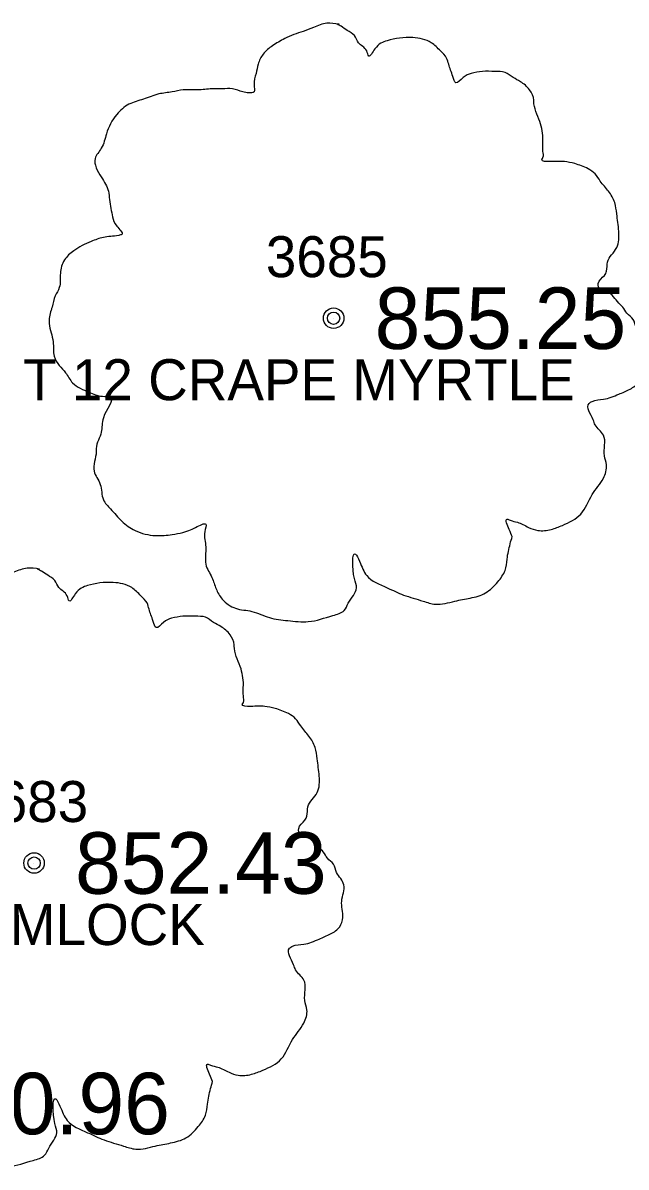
# Model space of a CAD drawing. Extents: x 1622501 to 1626664, y 1117816 to 1121579.
# Drawn here: x 1624803.71 to 1624818.42, y 1120183.99 to 1120211.89 of the extents above; entities that cross this region are included whole.
import ezdxf

# ---------------------------------------------------------------- set-up
doc = ezdxf.new("R2010")
doc.units = 0
for name, color, linetype in [('RD_EX_TX_UT_ELEV', 7, 'Continuous'), ('RD_EX_TX_VEG_ELEV', 7, 'Continuous'), ('RD_EX_VEG', 7, 'Continuous'), ('RD_EX_VEG_txCode', 7, 'Continuous'), ('RD_SMD_Locator', 7, 'Continuous')]:
    doc.layers.add(name, color=color, linetype=linetype)

msp = doc.modelspace()

# ---------------------------------------------------------------- linework, layer by layer
at = {"layer": 'RD_EX_VEG'}
for centre, radius in [((1624811.286, 1120204.69), 0.25), ((1624811.273, 1120204.671), 0.0001), ((1624803.98, 1120191.402), 0.25), ((1624803.967, 1120191.383), 0.0001)]:
    msp.add_circle(centre, radius, dxfattribs=at)
for points in [[(1624811.418, 1120211.858), (1624811.118, 1120211.883), (1624810.793, 1120211.783), (1624810.543, 1120211.683), (1624810.318, 1120211.608), (1624810.093, 1120211.508), (1624809.794, 1120211.333), (1624809.569, 1120211.133), (1624809.444, 1120210.883), (1624809.394, 1120210.658), (1624809.344, 1120210.383), (1624809.344, 1120210.208), (1624809.219, 1120210.183), (1624809.069, 1120210.208), (1624808.819, 1120210.283), (1624808.569, 1120210.283), (1624808.319, 1120210.283), (1624807.969, 1120210.258), (1624807.619, 1120210.258), (1624807.345, 1120210.208), (1624807.02, 1120210.158), (1624806.645, 1120210.033), (1624806.295, 1120209.908), (1624805.995, 1120209.658), (1624805.745, 1120209.184), (1624805.62, 1120208.834), (1624805.47, 1120208.584), (1624805.62, 1120208.134), (1624805.795, 1120207.784), (1624805.82, 1120207.584), (1624805.895, 1120207.16), (1624805.995, 1120206.935), (1624806.12, 1120206.735), (1624806.045, 1120206.71), (1624805.67, 1120206.66), (1624805.37, 1120206.56), (1624804.946, 1120206.335), (1624804.721, 1120206.11), (1624804.621, 1120205.785), (1624804.596, 1120205.435), (1624804.496, 1120205.235), (1624804.421, 1120204.961), (1624804.396, 1120204.886), (1624804.346, 1120204.561), (1624804.446, 1120204.111), (1624804.471, 1120203.761), (1624804.596, 1120203.536), (1624804.746, 1120203.361), (1624804.921, 1120203.111), (1624805.32, 1120202.886), (1624805.645, 1120202.786), (1624805.845, 1120202.762), (1624805.67, 1120202.262), (1624805.62, 1120201.912), (1624805.495, 1120201.512), (1624805.495, 1120201.437), (1624805.445, 1120200.962), (1624805.595, 1120200.637), (1624805.67, 1120200.263), (1624805.845, 1120200.038), (1624806.12, 1120199.738), (1624806.445, 1120199.513), (1624806.945, 1120199.388), (1624807.345, 1120199.413), (1624807.919, 1120199.588), (1624808.169, 1120199.663), (1624808.144, 1120199.488), (1624808.169, 1120199.113), (1624808.169, 1120198.688), (1624808.319, 1120198.363), (1624808.419, 1120198.089), (1624808.569, 1120197.839), (1624808.894, 1120197.614), (1624809.294, 1120197.539), (1624809.719, 1120197.389), (1624810.168, 1120197.314), (1624810.668, 1120197.289), (1624811.268, 1120197.439), (1624811.543, 1120197.564), (1624811.643, 1120197.739), (1624811.843, 1120198.114), (1624811.793, 1120198.338), (1624811.818, 1120198.938), (1624811.918, 1120198.763), (1624812.093, 1120198.413), (1624812.592, 1120198.114), (1624812.992, 1120197.939), (1624813.467, 1120197.789), (1624813.767, 1120197.714), (1624814.242, 1120197.789), (1624814.616, 1120197.864), (1624814.991, 1120197.989), (1624815.291, 1120198.263), (1624815.466, 1120198.538), (1624815.516, 1120198.813), (1624815.591, 1120199.188), (1624815.641, 1120199.363)], [(1624815.641, 1120199.363), (1624815.566, 1120199.538), (1624815.516, 1120199.788), (1624815.591, 1120199.763), (1624815.766, 1120199.713), (1624816.041, 1120199.588), (1624816.266, 1120199.513), (1624816.591, 1120199.538), (1624816.865, 1120199.638), (1624817.315, 1120199.913), (1624817.59, 1120200.388), (1624817.865, 1120200.787), (1624817.94, 1120201.112), (1624817.89, 1120201.337), (1624817.865, 1120201.837), (1624817.665, 1120202.087), (1624817.615, 1120202.212), (1624817.515, 1120202.612), (1624817.59, 1120202.662), (1624817.865, 1120202.712), (1624818.24, 1120202.836), (1624818.515, 1120202.961), (1624818.74, 1120203.136), (1624818.815, 1120203.361), (1624818.79, 1120203.761), (1624818.84, 1120204.161), (1624818.765, 1120204.311), (1624818.665, 1120204.461), (1624818.59, 1120204.661), (1624818.44, 1120204.811), (1624818.34, 1120204.961), (1624818.24, 1120205.06), (1624818.115, 1120205.21), (1624817.94, 1120205.335), (1624817.79, 1120205.385), (1624817.74, 1120205.535), (1624817.89, 1120205.735), (1624817.94, 1120205.835), (1624817.965, 1120206.06), (1624818.19, 1120206.41), (1624818.24, 1120206.81), (1624818.19, 1120207.235), (1624818.14, 1120207.509), (1624817.99, 1120207.784), (1624817.79, 1120208.034), (1624817.665, 1120208.209), (1624817.49, 1120208.334), (1624817.165, 1120208.459), (1624816.915, 1120208.509), (1624816.566, 1120208.509), (1624816.366, 1120208.559), (1624816.391, 1120208.609), (1624816.391, 1120208.759), (1624816.391, 1120209.034), (1624816.316, 1120209.484), (1624816.166, 1120209.983), (1624816.166, 1120210.008), (1624816.066, 1120210.258), (1624815.841, 1120210.458), (1624815.666, 1120210.558), (1624815.466, 1120210.683), (1624815.216, 1120210.708), (1624814.916, 1120210.708), (1624814.641, 1120210.658), (1624814.441, 1120210.558), (1624814.267, 1120210.433), (1624814.192, 1120210.583), (1624814.092, 1120210.883), (1624814.042, 1120211.033), (1624813.892, 1120211.208), (1624813.667, 1120211.408), (1624813.217, 1120211.533), (1624812.592, 1120211.458), (1624812.292, 1120211.258), (1624812.142, 1120211.083), (1624812.093, 1120211.208), (1624811.893, 1120211.408), (1624811.793, 1120211.583), (1624811.618, 1120211.708), (1624811.468, 1120211.808), (1624811.368, 1120211.858)], [(1624804.112, 1120198.569), (1624803.812, 1120198.594), (1624803.487, 1120198.494), (1624803.237, 1120198.394), (1624803.012, 1120198.319), (1624802.787, 1120198.219), (1624802.487, 1120198.044), (1624802.262, 1120197.844), (1624802.137, 1120197.595), (1624802.087, 1120197.37), (1624802.038, 1120197.095), (1624802.038, 1120196.92), (1624801.913, 1120196.895), (1624801.763, 1120196.92), (1624801.513, 1120196.995), (1624801.263, 1120196.995), (1624801.013, 1120196.995), (1624800.663, 1120196.97), (1624800.313, 1120196.97), (1624800.038, 1120196.92), (1624799.714, 1120196.87), (1624799.339, 1120196.745), (1624798.989, 1120196.62), (1624798.689, 1120196.37), (1624798.439, 1120195.895), (1624798.314, 1120195.545), (1624798.164, 1120195.296), (1624798.314, 1120194.846), (1624798.489, 1120194.496), (1624798.514, 1120194.296), (1624798.589, 1120193.871), (1624798.689, 1120193.646), (1624798.814, 1120193.446), (1624798.739, 1120193.421), (1624798.364, 1120193.371), (1624798.064, 1120193.271), (1624797.639, 1120193.047), (1624797.415, 1120192.822), (1624797.315, 1120192.497), (1624797.29, 1120192.147), (1624797.19, 1120191.947), (1624797.115, 1120191.672), (1624797.09, 1120191.597), (1624797.04, 1120191.272), (1624797.14, 1120190.822), (1624797.165, 1120190.473), (1624797.29, 1120190.248), (1624797.44, 1120190.073), (1624797.614, 1120189.823), (1624798.014, 1120189.598), (1624798.339, 1120189.498), (1624798.539, 1120189.473), (1624798.364, 1120188.973), (1624798.314, 1120188.623), (1624798.189, 1120188.224), (1624798.189, 1120188.149), (1624798.139, 1120187.674), (1624798.289, 1120187.349), (1624798.364, 1120186.974), (1624798.539, 1120186.749), (1624798.814, 1120186.449), (1624799.139, 1120186.225), (1624799.639, 1120186.1), (1624800.038, 1120186.125), (1624800.613, 1120186.299), (1624800.863, 1120186.374), (1624800.838, 1120186.2), (1624800.863, 1120185.825), (1624800.863, 1120185.4), (1624801.013, 1120185.075), (1624801.113, 1120184.8), (1624801.263, 1120184.55), (1624801.588, 1120184.325), (1624801.988, 1120184.25), (1624802.412, 1120184.1), (1624802.862, 1120184.025), (1624803.362, 1120184), (1624803.962, 1120184.15), (1624804.237, 1120184.275), (1624804.337, 1120184.45), (1624804.536, 1120184.825), (1624804.486, 1120185.05), (1624804.511, 1120185.65), (1624804.611, 1120185.475), (1624804.786, 1120185.125), (1624805.286, 1120184.825), (1624805.686, 1120184.65), (1624806.161, 1120184.5), (1624806.461, 1120184.425), (1624806.935, 1120184.5), (1624807.31, 1120184.575), (1624807.685, 1120184.7), (1624807.985, 1120184.975), (1624808.16, 1120185.25), (1624808.21, 1120185.525), (1624808.285, 1120185.9), (1624808.335, 1120186.075)], [(1624808.335, 1120186.075), (1624808.26, 1120186.25), (1624808.21, 1120186.499), (1624808.285, 1120186.474), (1624808.46, 1120186.424), (1624808.735, 1120186.299), (1624808.96, 1120186.225), (1624809.284, 1120186.25), (1624809.559, 1120186.349), (1624810.009, 1120186.624), (1624810.284, 1120187.099), (1624810.559, 1120187.499), (1624810.634, 1120187.824), (1624810.584, 1120188.049), (1624810.559, 1120188.548), (1624810.359, 1120188.798), (1624810.309, 1120188.923), (1624810.209, 1120189.323), (1624810.284, 1120189.373), (1624810.559, 1120189.423), (1624810.934, 1120189.548), (1624811.209, 1120189.673), (1624811.433, 1120189.848), (1624811.508, 1120190.073), (1624811.483, 1120190.473), (1624811.533, 1120190.872), (1624811.458, 1120191.022), (1624811.358, 1120191.172), (1624811.283, 1120191.372), (1624811.134, 1120191.522), (1624811.034, 1120191.672), (1624810.934, 1120191.772), (1624810.809, 1120191.922), (1624810.634, 1120192.047), (1624810.484, 1120192.097), (1624810.434, 1120192.247), (1624810.584, 1120192.447), (1624810.634, 1120192.547), (1624810.659, 1120192.772), (1624810.884, 1120193.121), (1624810.934, 1120193.521), (1624810.884, 1120193.946), (1624810.834, 1120194.221), (1624810.684, 1120194.496), (1624810.484, 1120194.746), (1624810.359, 1120194.921), (1624810.184, 1120195.046), (1624809.859, 1120195.171), (1624809.609, 1120195.221), (1624809.259, 1120195.221), (1624809.059, 1120195.271), (1624809.084, 1120195.321), (1624809.084, 1120195.47), (1624809.084, 1120195.745), (1624809.009, 1120196.195), (1624808.86, 1120196.695), (1624808.86, 1120196.72), (1624808.76, 1120196.97), (1624808.535, 1120197.17), (1624808.36, 1120197.27), (1624808.16, 1120197.395), (1624807.91, 1120197.42), (1624807.61, 1120197.42), (1624807.335, 1120197.37), (1624807.135, 1120197.27), (1624806.96, 1120197.145), (1624806.885, 1120197.295), (1624806.785, 1120197.595), (1624806.735, 1120197.744), (1624806.586, 1120197.919), (1624806.361, 1120198.119), (1624805.911, 1120198.244), (1624805.286, 1120198.169), (1624804.986, 1120197.969), (1624804.836, 1120197.794), (1624804.786, 1120197.919), (1624804.586, 1120198.119), (1624804.486, 1120198.294), (1624804.312, 1120198.419), (1624804.162, 1120198.519), (1624804.062, 1120198.569)]]:
    msp.add_spline(points, degree=3, dxfattribs=at)
at = {"layer": 'RD_SMD_Locator'}
for centre in [(1624811.286, 1120204.69), (1624803.98, 1120191.402)]:
    msp.add_circle(centre, 0.15, dxfattribs=at)

# ---------------------------------------------------------------- texts
at = {"layer": 'RD_EX_TX_UT_ELEV'}
msp.add_text('850.96', height=1.5, dxfattribs=at).set_placement((1624801.158, 1120184.787))
at = {"layer": 'RD_EX_TX_VEG_ELEV'}
for s, p in [('855.25', (1624812.286, 1120203.94)), ('852.43', (1624804.98, 1120190.652))]:
    msp.add_text(s, height=1.5, dxfattribs=at).set_placement(p)
at = {"layer": 'RD_EX_VEG_txCode'}
for s, p in [('3685', (1624809.632, 1120205.69)), ('T 12 CRAPE MYRTLE', (1624803.715, 1120202.69)), ('3683', (1624802.326, 1120192.402)), ('T 36 HEMLOCK', (1624798.484, 1120189.402))]:
    msp.add_text(s, height=1, dxfattribs=at).set_placement(p)

doc.saveas('drawing.dxf')
